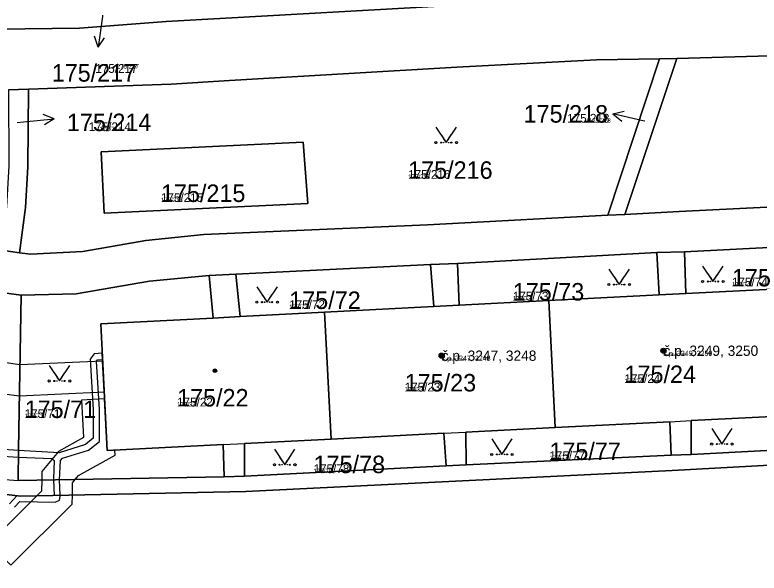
# Model space of a CAD drawing. Extents: x -759873 to -758487, y -975024 to -973516.
# Drawn here: x -759456.7 to -759384.3, y -974706.5 to -974652.2 of the extents above; entities that cross this region are included whole.
import ezdxf

# ---------------------------------------------------------------- set-up
doc = ezdxf.new("R2010")
doc.units = 0
for name, color, linetype in [('KAT_02_hranice parcel', 7, 'Continuous'), ('KAT_03_1000_st čísla parcelní', 7, 'Continuous'), ('KAT_03_1000_čísla parcelní', 7, 'Continuous'), ('KAT_03_1000_čísla popisná', 7, 'Continuous'), ('KAT_03_250_st čísla parcelní', 7, 'Continuous'), ('KAT_03_250_čísla parcelní', 7, 'Continuous'), ('KAT_03_250_čísla popisná', 7, 'Continuous'), ('KAT_03_500_st čísla parcelní', 7, 'Continuous'), ('KAT_03_500_čísla parcelní', 7, 'Continuous'), ('KAT_03_500_čísla popisná', 7, 'Continuous'), ('KAT_04_vnitřní kresba', 7, 'Continuous'), ('KAT_05_1000_značky kultur', 7, 'Continuous'), ('KAT_05_250_značky kultur', 7, 'Continuous'), ('KAT_05_500_značky kultur', 7, 'Continuous'), ('KAT_07_1000_značky budov', 7, 'Continuous'), ('KAT_07_250_značky budov', 7, 'Continuous'), ('KAT_07_500_značky budov', 7, 'Continuous'), ('KAT_10_věcná břemena', 7, 'Continuous'), ('KAT_12_pomocná šipka', 7, 'Continuous'), ('KAT_14_plocha_budovy', 7, 'Continuous'), ('KAT_14_plocha_pozemek', 7, 'Continuous')]:
    doc.layers.add(name, color=color, linetype=linetype)

msp = doc.modelspace()

# ---------------------------------------------------------------- linework, layer by layer
at = {"layer": 'KAT_02_hranice parcel'}
for p, q in [((-759398.96, -974671.67), (-759393.93, -974656.47)), ((-759397.31, -974671.59), (-759392.25, -974656.43)), ((-759393.93, -974656.47), (-759392.25, -974656.43)), ((-759457.27, -974659.49), (-759455.34, -974659.43)), ((-759397.31, -974671.59), (-759398.96, -974671.67)), ((-759372.57, -974674.26), (-759391.53, -974675.24)), ((-759456.2, -974675.31), (-759457.97, -974675.06)), ((-759394.2, -974675.29), (-759413.61, -974676.35)), ((-759391.53, -974675.24), (-759394.2, -974675.29)), ((-759416.22, -974676.45), (-759435.17, -974677.4)), ((-759413.61, -974676.35), (-759416.22, -974676.45)), ((-759435.17, -974677.4), (-759437.77, -974677.52)), ((-759457.72, -974679.2), (-759456.04, -974679.44)), ((-759404.09, -974692.3), (-759404.72, -974679.96)), ((-759425.89, -974693.42), (-759426.53, -974681.08)), ((-759390.86, -974694.92), (-759371.25, -974693.88)), ((-759412.74, -974695.92), (-759392.82, -974694.99)), ((-759392.82, -974694.99), (-759390.86, -974694.92)), ((-759434.31, -974697.02), (-759414.69, -974696.03)), ((-759414.69, -974696.03), (-759412.74, -974695.92)), ((-759436.3, -974697.1), (-759434.31, -974697.02))]:
    msp.add_line(p, q, dxfattribs=at)
for points in [[(-759301.4, -974651.09), (-759309.93, -974650.8), (-759309.98, -974645.76), (-759323.06, -974645.78), (-759353.1, -974645.55), (-759386.38, -974645.33), (-759400.57, -974645.67), (-759414.93, -974646.26), (-759414.73, -974651.33), (-759436.14, -974652.5), (-759441.93, -974652.85), (-759450.38, -974653.47), (-759468.91, -974653.71), (-759482.38, -974653.4), (-759482.33, -974648.6), (-759512.45, -974647.4), (-759531.67, -974646.64), (-759556.45, -974645.57)], [(-759455.34, -974659.43), (-759441.44, -974658.94), (-759435.79, -974658.58), (-759413.67, -974657.28), (-759400.09, -974656.56), (-759393.93, -974656.47)], [(-759392.25, -974656.43), (-759382.08, -974656.13), (-759353.25, -974656.6), (-759323.44, -974656.84), (-759309.76, -974657.01), (-759300.66, -974657.21), (-759297.43, -974657.37)], [(-759456.2, -974675.31), (-759455.64, -974670.92), (-759455.4, -974666.97), (-759455.34, -974659.43)], [(-759428.16, -974670.52), (-759428.62, -974664.57), (-759448.26, -974665.51), (-759447.97, -974671.48), (-759428.16, -974670.52)], [(-759300.4, -974671.79), (-759322.06, -974670.53), (-759348.67, -974669.1), (-759352.86, -974669.32), (-759369.71, -974670.19), (-759373, -974670.37), (-759392.02, -974671.31), (-759397.31, -974671.59)], [(-759398.96, -974671.67), (-759416.53, -974672.59), (-759438.29, -974673.53), (-759443.91, -974674.14), (-759450.05, -974675.2), (-759455.13, -974675.46), (-759456.2, -974675.31)], [(-759394.2, -974675.29), (-759393.99, -974679.42), (-759404.72, -974679.96)], [(-759382.92, -974678.86), (-759391.38, -974679.29), (-759391.53, -974675.24)], [(-759416.22, -974676.45), (-759415.9, -974680.54), (-759426.53, -974681.08)], [(-759404.72, -974679.96), (-759413.43, -974680.41), (-759413.61, -974676.35)], [(-759426.53, -974681.08), (-759434.75, -974681.52), (-759435.17, -974677.4)], [(-759437.77, -974677.52), (-759443.56, -974678.08), (-759450.71, -974679.32), (-759456.04, -974679.44)], [(-759437.77, -974677.52), (-759437.36, -974681.66), (-759448.3, -974682.22), (-759447.69, -974694.53), (-759436.4, -974693.95), (-759436.3, -974697.1)], [(-759456.04, -974679.44), (-759456.32, -974694.42), (-759456.34, -974697.46), (-759436.3, -974697.1)], [(-759390.86, -974694.92), (-759390.86, -974691.63), (-759382.29, -974691.2)], [(-759404.09, -974692.3), (-759392.94, -974691.74), (-759392.82, -974694.99)], [(-759412.74, -974695.92), (-759412.8, -974692.75), (-759404.09, -974692.3)], [(-759425.89, -974693.42), (-759414.93, -974692.85), (-759414.69, -974696.03)], [(-759434.31, -974697.02), (-759434.33, -974693.85), (-759425.89, -974693.42)], [(-759468.01, -974711.71), (-759466.84, -974710.76), (-759465.29, -974709.28), (-759463.97, -974707.96), (-759462.68, -974706.64), (-759460.75, -974704.05), (-759458.82, -974700.26), (-759457.49, -974698.83), (-759456.11, -974698.97), (-759434.2, -974698.51), (-759392.71, -974696.47), (-759382.64, -974695.94), (-759381.65, -974695.89), (-759369.91, -974695.27), (-759357.47, -974694.62)]]:
    msp.add_lwpolyline(points, dxfattribs=at)
at = {"layer": 'KAT_03_1000_čísla popisná'}
for centre in [(-759393.56, -974684.84), (-759415.14, -974685.32)]:
    msp.add_circle(centre, 0.25, dxfattribs=at)
at = {"layer": 'KAT_03_250_čísla popisná'}
for centre in [(-759415.14, -974685.32), (-759393.56, -974684.84)]:
    msp.add_circle(centre, 0.0625, dxfattribs=at)
at = {"layer": 'KAT_03_500_čísla popisná'}
for centre in [(-759415.14, -974685.32), (-759393.56, -974684.84)]:
    msp.add_circle(centre, 0.125, dxfattribs=at)
at = {"layer": 'KAT_04_vnitřní kresba'}
for p, q in [((-759393.99, -974679.42), (-759391.38, -974679.29)), ((-759415.9, -974680.54), (-759413.43, -974680.41)), ((-759437.36, -974681.66), (-759434.75, -974681.52)), ((-759392.94, -974691.74), (-759390.86, -974691.63)), ((-759414.93, -974692.85), (-759412.8, -974692.75)), ((-759436.4, -974693.95), (-759434.33, -974693.85)), ((-759458.05, -974697.33), (-759456.34, -974697.46))]:
    msp.add_line(p, q, dxfattribs=at)
at = {"layer": 'KAT_05_1000_značky kultur'}
for points in [[(-759415.7, -974663.109), (-759414.7, -974664.61), (-759413.7, -974663.109)], [(-759389.75, -974676.609), (-759388.75, -974678.11), (-759387.75, -974676.609)], [(-759398.87, -974676.909), (-759397.87, -974678.41), (-759396.87, -974676.909)], [(-759433.12, -974678.619), (-759432.12, -974680.12), (-759431.12, -974678.619)], [(-759453.32, -974686.279), (-759452.32, -974687.78), (-759451.32, -974686.279)], [(-759388.87, -974692.409), (-759387.87, -974693.91), (-759386.87, -974692.409)], [(-759410.27, -974693.419), (-759409.27, -974694.92), (-759408.27, -974693.419)], [(-759431.41, -974694.419), (-759430.41, -974695.92), (-759429.41, -974694.419)]]:
    msp.add_lwpolyline(points, dxfattribs=at)
for centre in [(-759415.7, -974664.609), (-759413.7, -974664.609), (-759389.75, -974678.109), (-759387.75, -974678.109), (-759398.87, -974678.409), (-759396.87, -974678.409), (-759433.12, -974680.119), (-759431.12, -974680.119), (-759453.32, -974687.779), (-759451.32, -974687.779), (-759388.87, -974693.909), (-759386.87, -974693.909), (-759410.27, -974694.919), (-759408.27, -974694.919), (-759431.41, -974695.919), (-759429.41, -974695.919)]:
    msp.add_circle(centre, 0.1, dxfattribs=at)
at = {"layer": 'KAT_05_250_značky kultur'}
for points in [[(-759414.95, -974664.235), (-759414.7, -974664.61), (-759414.45, -974664.235)], [(-759398.12, -974678.035), (-759397.87, -974678.41), (-759397.62, -974678.035)], [(-759389, -974677.735), (-759388.75, -974678.11), (-759388.5, -974677.735)], [(-759432.37, -974679.745), (-759432.12, -974680.12), (-759431.87, -974679.745)], [(-759452.57, -974687.405), (-759452.32, -974687.78), (-759452.07, -974687.405)], [(-759388.12, -974693.535), (-759387.87, -974693.91), (-759387.62, -974693.535)], [(-759409.52, -974694.545), (-759409.27, -974694.92), (-759409.02, -974694.545)], [(-759430.66, -974695.545), (-759430.41, -974695.92), (-759430.16, -974695.545)]]:
    msp.add_lwpolyline(points, dxfattribs=at)
for centre in [(-759414.95, -974664.61), (-759414.45, -974664.61), (-759389, -974678.11), (-759388.5, -974678.11), (-759398.12, -974678.41), (-759397.62, -974678.41), (-759432.37, -974680.12), (-759431.87, -974680.12), (-759452.57, -974687.78), (-759452.07, -974687.78), (-759388.12, -974693.91), (-759387.62, -974693.91), (-759409.52, -974694.92), (-759409.02, -974694.92), (-759430.66, -974695.92), (-759430.16, -974695.92)]:
    msp.add_circle(centre, 0.025, dxfattribs=at)
at = {"layer": 'KAT_05_500_značky kultur'}
for points in [[(-759415.2, -974663.86), (-759414.7, -974664.61), (-759414.2, -974663.86)], [(-759389.25, -974677.36), (-759388.75, -974678.11), (-759388.25, -974677.36)], [(-759398.37, -974677.66), (-759397.87, -974678.41), (-759397.37, -974677.66)], [(-759432.62, -974679.37), (-759432.12, -974680.12), (-759431.62, -974679.37)], [(-759452.82, -974687.03), (-759452.32, -974687.78), (-759451.82, -974687.03)], [(-759388.37, -974693.16), (-759387.87, -974693.91), (-759387.37, -974693.16)], [(-759409.77, -974694.17), (-759409.27, -974694.92), (-759408.77, -974694.17)], [(-759430.91, -974695.17), (-759430.41, -974695.92), (-759429.91, -974695.17)]]:
    msp.add_lwpolyline(points, dxfattribs=at)
for centre in [(-759415.2, -974664.61), (-759414.2, -974664.61), (-759389.25, -974678.11), (-759388.25, -974678.11), (-759398.37, -974678.41), (-759397.37, -974678.41), (-759432.62, -974680.12), (-759431.62, -974680.12), (-759452.82, -974687.78), (-759451.82, -974687.78), (-759388.37, -974693.91), (-759387.37, -974693.91), (-759409.77, -974694.92), (-759408.77, -974694.92), (-759430.91, -974695.92), (-759429.91, -974695.92)]:
    msp.add_circle(centre, 0.05, dxfattribs=at)
at = {"layer": 'KAT_07_1000_značky budov'}
for centre in [(-759393.567, -974684.839), (-759415.147, -974685.319), (-759437.197, -974686.779)]:
    msp.add_circle(centre, 0.175, dxfattribs=at)
at = {"layer": 'KAT_07_250_značky budov'}
for centre in [(-759415.142, -974685.32), (-759393.562, -974684.84), (-759437.192, -974686.78)]:
    msp.add_circle(centre, 0.0437, dxfattribs=at)
at = {"layer": 'KAT_07_500_značky budov'}
for centre in [(-759415.143, -974685.32), (-759393.563, -974684.84), (-759437.193, -974686.78)]:
    msp.add_circle(centre, 0.0875, dxfattribs=at)
at = {"layer": 'KAT_10_věcná břemena'}
for points in [[(-759447.97, -974688.85), (-759448.12, -974685.85), (-759456.17, -974686.22), (-759457.74, -974685.97), (-759467.31, -974685.31), (-759467.43, -974688.31), (-759458.22, -974688.95), (-759457.75, -974689.02), (-759456.22, -974689.23)], [(-759446.91, -974694.99), (-759446.93, -974694.49), (-759447.69, -974694.53), (-759447.94, -974689.51), (-759450.17, -974689.63), (-759449.99, -974693.27), (-759452.42, -974694.62), (-759454.03, -974696.58), (-759454.04, -974697.42), (-759454.06, -974698.49), (-759454.51, -974698.94), (-759459.17, -974703.55), (-759457.06, -974705.68), (-759451.08, -974699.77), (-759451.07, -974698.86), (-759451.05, -974697.68), (-759450.79, -974697.36), (-759450.46, -974696.96)]]:
    msp.add_lwpolyline(points, close=True, dxfattribs=at)
for points in [[(-759456.7, -974700.06), (-759456.17, -974699.5), (-759452.74, -974699.57), (-759452.33, -974699.37), (-759452.24, -974699), (-759452.24, -974698.89), (-759452.31, -974697.39), (-759452.23, -974695.51), (-759452.02, -974695.29), (-759449.51, -974694.49), (-759448.43, -974693.65), (-759448.43, -974690.56), (-759448.71, -974685.85), (-759448.62, -974685.71), (-759448.13, -974685.69), (-759448.16, -974685.09), (-759448.94, -974685.13), (-759449.33, -974685.67), (-759449.03, -974690.58), (-759449.03, -974693.35), (-759449.79, -974693.95), (-759452.35, -974694.77), (-759456.32, -974694.53), (-759457.76, -974694.44)], [(-759457.83, -974695.1), (-759456.32, -974695.17), (-759453.05, -974695.33), (-759452.83, -974695.52), (-759452.91, -974697.29), (-759452.91, -974697.4), (-759452.84, -974698.9), (-759456.11, -974698.97), (-759456.46, -974698.93), (-759457.2, -974699.72)]]:
    msp.add_lwpolyline(points, dxfattribs=at)
at = {"layer": 'KAT_12_pomocná šipka'}
for p, q in [((-759448.15, -974652.36), (-759448.568, -974655.332)), ((-759448.13, -974652.21), (-759448.15, -974652.36)), ((-759448.568, -974655.332), (-759448.924, -974654.27)), ((-759448.568, -974655.332), (-759447.932, -974654.41)), ((-759398.484, -974661.805), (-759397.396, -974661.542)), ((-759452.845, -974662.286), (-759453.894, -974661.893)), ((-759395.56, -974662.48), (-759398.484, -974661.805)), ((-759398.484, -974661.805), (-759397.621, -974662.518)), ((-759456.45, -974662.66), (-759455.83, -974662.6)), ((-759455.83, -974662.6), (-759452.845, -974662.286)), ((-759452.845, -974662.286), (-759453.789, -974662.889)), ((-759395.37, -974662.52), (-759395.56, -974662.48))]:
    msp.add_line(p, q, dxfattribs=at)
at = {"layer": 'KAT_14_plocha_budovy'}
for points in [[(-759390.86, -974691.63), (-759382.29, -974691.2), (-759371.42, -974690.65), (-759369.87, -974690.57), (-759369.34, -974690.55), (-759360.49, -974690.1), (-759361.11, -974677.76), (-759369.77, -974678.2), (-759369.86, -974678.2), (-759372.35, -974678.33), (-759382.92, -974678.86), (-759391.38, -974679.29), (-759393.99, -974679.42), (-759404.72, -974679.96), (-759404.09, -974692.3), (-759392.94, -974691.74)], [(-759434.75, -974681.52), (-759437.36, -974681.66), (-759448.3, -974682.22), (-759447.69, -974694.53), (-759436.4, -974693.95), (-759434.33, -974693.85), (-759425.89, -974693.42), (-759414.93, -974692.85), (-759412.8, -974692.75), (-759404.09, -974692.3), (-759404.72, -974679.96), (-759413.43, -974680.41), (-759415.9, -974680.54), (-759426.53, -974681.08)]]:
    msp.add_lwpolyline(points, close=True, dxfattribs=at)
at = {"layer": 'KAT_14_plocha_pozemek'}
for points in [[(-759468.91, -974653.71), (-759450.38, -974653.47), (-759441.93, -974652.85), (-759436.14, -974652.5), (-759414.73, -974651.33)], [(-759414.73, -974651.33), (-759436.14, -974652.5), (-759441.93, -974652.85), (-759450.38, -974653.47), (-759468.91, -974653.71)], [(-759457.27, -974659.49), (-759455.34, -974659.43), (-759441.44, -974658.94), (-759435.79, -974658.58), (-759413.67, -974657.28), (-759400.09, -974656.56), (-759393.93, -974656.47), (-759392.25, -974656.43), (-759382.08, -974656.13), (-759353.25, -974656.6), (-759323.44, -974656.84), (-759309.76, -974657.01), (-759300.66, -974657.21), (-759297.43, -974657.37), (-759290.03, -974651.55)], [(-759373, -974670.37), (-759392.02, -974671.31), (-759397.31, -974671.59), (-759398.96, -974671.67), (-759416.53, -974672.59), (-759438.29, -974673.53), (-759443.91, -974674.14), (-759450.05, -974675.2), (-759455.13, -974675.46), (-759456.2, -974675.31), (-759457.97, -974675.06)], [(-759457.72, -974679.2), (-759456.04, -974679.44), (-759450.71, -974679.32), (-759443.56, -974678.08), (-759437.77, -974677.52), (-759435.17, -974677.4), (-759416.22, -974676.45), (-759413.61, -974676.35), (-759394.2, -974675.29), (-759391.53, -974675.24), (-759372.57, -974674.26)], [(-759457.49, -974698.83), (-759456.11, -974698.97), (-759434.2, -974698.51), (-759392.71, -974696.47), (-759382.64, -974695.94), (-759381.65, -974695.89), (-759369.91, -974695.27), (-759357.47, -974694.62), (-759357.51, -974693.16), (-759369.25, -974693.77), (-759369.9, -974693.81), (-759371.25, -974693.88), (-759390.86, -974694.92), (-759392.82, -974694.99), (-759412.74, -974695.92), (-759414.69, -974696.03), (-759434.31, -974697.02), (-759436.3, -974697.1), (-759456.34, -974697.46), (-759456.32, -974694.42), (-759456.04, -974679.44), (-759457.72, -974679.2)], [(-759382.64, -974695.94), (-759392.71, -974696.47), (-759434.2, -974698.51), (-759456.11, -974698.97), (-759457.49, -974698.83)]]:
    msp.add_lwpolyline(points, dxfattribs=at)
for points in [[(-759393.93, -974656.47), (-759400.09, -974656.56), (-759413.67, -974657.28), (-759435.79, -974658.58), (-759441.44, -974658.94), (-759455.34, -974659.43), (-759455.4, -974666.97), (-759455.64, -974670.92), (-759456.2, -974675.31), (-759455.13, -974675.46), (-759450.05, -974675.2), (-759443.91, -974674.14), (-759438.29, -974673.53), (-759416.53, -974672.59), (-759398.96, -974671.67)], [(-759392.25, -974656.43), (-759393.93, -974656.47), (-759398.96, -974671.67), (-759397.31, -974671.59)], [(-759297.89, -974671.72), (-759297.43, -974657.37), (-759300.66, -974657.21), (-759309.76, -974657.01), (-759323.44, -974656.84), (-759353.25, -974656.6), (-759382.08, -974656.13), (-759392.25, -974656.43), (-759397.31, -974671.59), (-759392.02, -974671.31), (-759373, -974670.37), (-759369.71, -974670.19), (-759352.86, -974669.32), (-759348.67, -974669.1), (-759322.06, -974670.53), (-759300.4, -974671.79)], [(-759455.34, -974659.43), (-759457.27, -974659.49), (-759457.25, -974666.86), (-759457.49, -974670.81), (-759457.97, -974675.06), (-759456.2, -974675.31), (-759455.64, -974670.92), (-759455.4, -974666.97)], [(-759428.16, -974670.52), (-759428.62, -974664.57), (-759448.26, -974665.51), (-759447.97, -974671.48)], [(-759428.16, -974670.52), (-759447.97, -974671.48), (-759448.26, -974665.51), (-759428.62, -974664.57)], [(-759372.57, -974674.26), (-759391.53, -974675.24), (-759391.38, -974679.29), (-759382.92, -974678.86), (-759372.35, -974678.33)], [(-759394.2, -974675.29), (-759413.61, -974676.35), (-759413.43, -974680.41), (-759404.72, -974679.96), (-759393.99, -974679.42)], [(-759392.94, -974691.74), (-759392.82, -974694.99), (-759390.86, -974694.92), (-759390.86, -974691.63), (-759382.29, -974691.2), (-759382.92, -974678.86), (-759391.38, -974679.29), (-759391.53, -974675.24), (-759394.2, -974675.29), (-759393.99, -974679.42), (-759404.72, -974679.96), (-759404.09, -974692.3)], [(-759416.22, -974676.45), (-759435.17, -974677.4), (-759434.75, -974681.52), (-759426.53, -974681.08), (-759415.9, -974680.54)], [(-759404.09, -974692.3), (-759404.72, -974679.96), (-759413.43, -974680.41), (-759413.61, -974676.35), (-759416.22, -974676.45), (-759415.9, -974680.54), (-759426.53, -974681.08), (-759425.89, -974693.42), (-759414.93, -974692.85), (-759414.69, -974696.03), (-759412.74, -974695.92), (-759412.8, -974692.75)], [(-759425.89, -974693.42), (-759426.53, -974681.08), (-759434.75, -974681.52), (-759435.17, -974677.4), (-759437.77, -974677.52), (-759437.36, -974681.66), (-759448.3, -974682.22), (-759447.69, -974694.53), (-759436.4, -974693.95), (-759436.3, -974697.1), (-759434.31, -974697.02), (-759434.33, -974693.85)], [(-759456.04, -974679.44), (-759456.32, -974694.42), (-759456.34, -974697.46), (-759436.3, -974697.1), (-759436.4, -974693.95), (-759447.69, -974694.53), (-759448.3, -974682.22), (-759437.36, -974681.66), (-759437.77, -974677.52), (-759443.56, -974678.08), (-759450.71, -974679.32)], [(-759371.25, -974693.88), (-759371.42, -974690.65), (-759382.29, -974691.2), (-759390.86, -974691.63), (-759390.86, -974694.92)], [(-759392.82, -974694.99), (-759392.94, -974691.74), (-759404.09, -974692.3), (-759412.8, -974692.75), (-759412.74, -974695.92)], [(-759414.69, -974696.03), (-759414.93, -974692.85), (-759425.89, -974693.42), (-759434.33, -974693.85), (-759434.31, -974697.02)]]:
    msp.add_lwpolyline(points, close=True, dxfattribs=at)

# ---------------------------------------------------------------- texts
at = {"layer": 'KAT_03_1000_st čísla parcelní'}
for s, p in [('175/24', (-759397.35, -974687.98)), ('175/23', (-759418.74, -974688.799)), ('175/22', (-759440.88, -974690.26))]:
    msp.add_text(s, height=1.7, dxfattribs=at).set_placement(p)
at = {"layer": 'KAT_03_1000_čísla parcelní'}
for s, p in [('175/217', (-759453.076, -974658.683)), ('175/218', (-759407.166, -974662.669)), ('175/214', (-759451.598, -974663.49)), ('175/216', (-759418.4, -974668.13)), ('175/215', (-759442.45, -974670.38)), ('175/74', (-759386.9, -974678.59)), ('175/73', (-759408.22, -974679.96)), ('175/72', (-759429.97, -974680.78)), ('175/71', (-759455.71, -974691.38)), ('175/77', (-759404.66, -974695.46)), ('175/78', (-759427.6, -974696.74))]:
    msp.add_text(s, height=1.7, dxfattribs=at).set_placement(p)
at = {"layer": 'KAT_03_1000_čísla popisná'}
for s, p in [('č.p. 3249, 3250', (-759393.56, -974685.34)), ('č.p. 3247, 3248', (-759415.14, -974685.82))]:
    msp.add_text(s, height=1, dxfattribs=at).set_placement(p)
at = {"layer": 'KAT_03_250_st čísla parcelní'}
for s, p in [('175/24', (-759397.35, -974687.98)), ('175/23', (-759418.74, -974688.799)), ('175/22', (-759440.88, -974690.26))]:
    msp.add_text(s, height=0.425, dxfattribs=at).set_placement(p)
at = {"layer": 'KAT_03_250_čísla parcelní'}
for s, p in [('175/217', (-759446.72, -974657.408)), ('175/218', (-759400.808, -974662.669)), ('175/214', (-759448.423, -974663.49)), ('175/216', (-759418.4, -974668.13)), ('175/215', (-759442.45, -974670.38)), ('175/74', (-759386.9, -974678.59)), ('175/73', (-759408.22, -974679.96)), ('175/72', (-759429.97, -974680.78)), ('175/71', (-759455.71, -974691.38)), ('175/77', (-759404.66, -974695.46)), ('175/78', (-759427.6, -974696.74))]:
    msp.add_text(s, height=0.425, dxfattribs=at).set_placement(p)
at = {"layer": 'KAT_03_250_čísla popisná'}
for s, p in [('č.p. 3249, 3250', (-759393.56, -974685.34)), ('č.p. 3247, 3248', (-759415.14, -974685.82))]:
    msp.add_text(s, height=0.25, dxfattribs=at).set_placement(p)
at = {"layer": 'KAT_03_500_st čísla parcelní'}
for s, p in [('175/24', (-759397.35, -974687.98)), ('175/23', (-759418.74, -974688.799)), ('175/22', (-759440.88, -974690.26))]:
    msp.add_text(s, height=0.85, dxfattribs=at).set_placement(p)
at = {"layer": 'KAT_03_500_čísla parcelní'}
for s, p in [('175/217', (-759448.839, -974657.833)), ('175/218', (-759402.928, -974662.669)), ('175/214', (-759449.481, -974663.49)), ('175/216', (-759418.4, -974668.13)), ('175/215', (-759442.45, -974670.38)), ('175/74', (-759386.9, -974678.59)), ('175/73', (-759408.22, -974679.96)), ('175/72', (-759429.97, -974680.78)), ('175/71', (-759455.71, -974691.38)), ('175/77', (-759404.66, -974695.46)), ('175/78', (-759427.6, -974696.74))]:
    msp.add_text(s, height=0.85, dxfattribs=at).set_placement(p)
at = {"layer": 'KAT_03_500_čísla popisná'}
for s, p in [('č.p. 3247, 3248', (-759415.14, -974685.82)), ('č.p. 3249, 3250', (-759393.56, -974685.34))]:
    msp.add_text(s, height=0.5, dxfattribs=at).set_placement(p)

doc.saveas('drawing.dxf')
